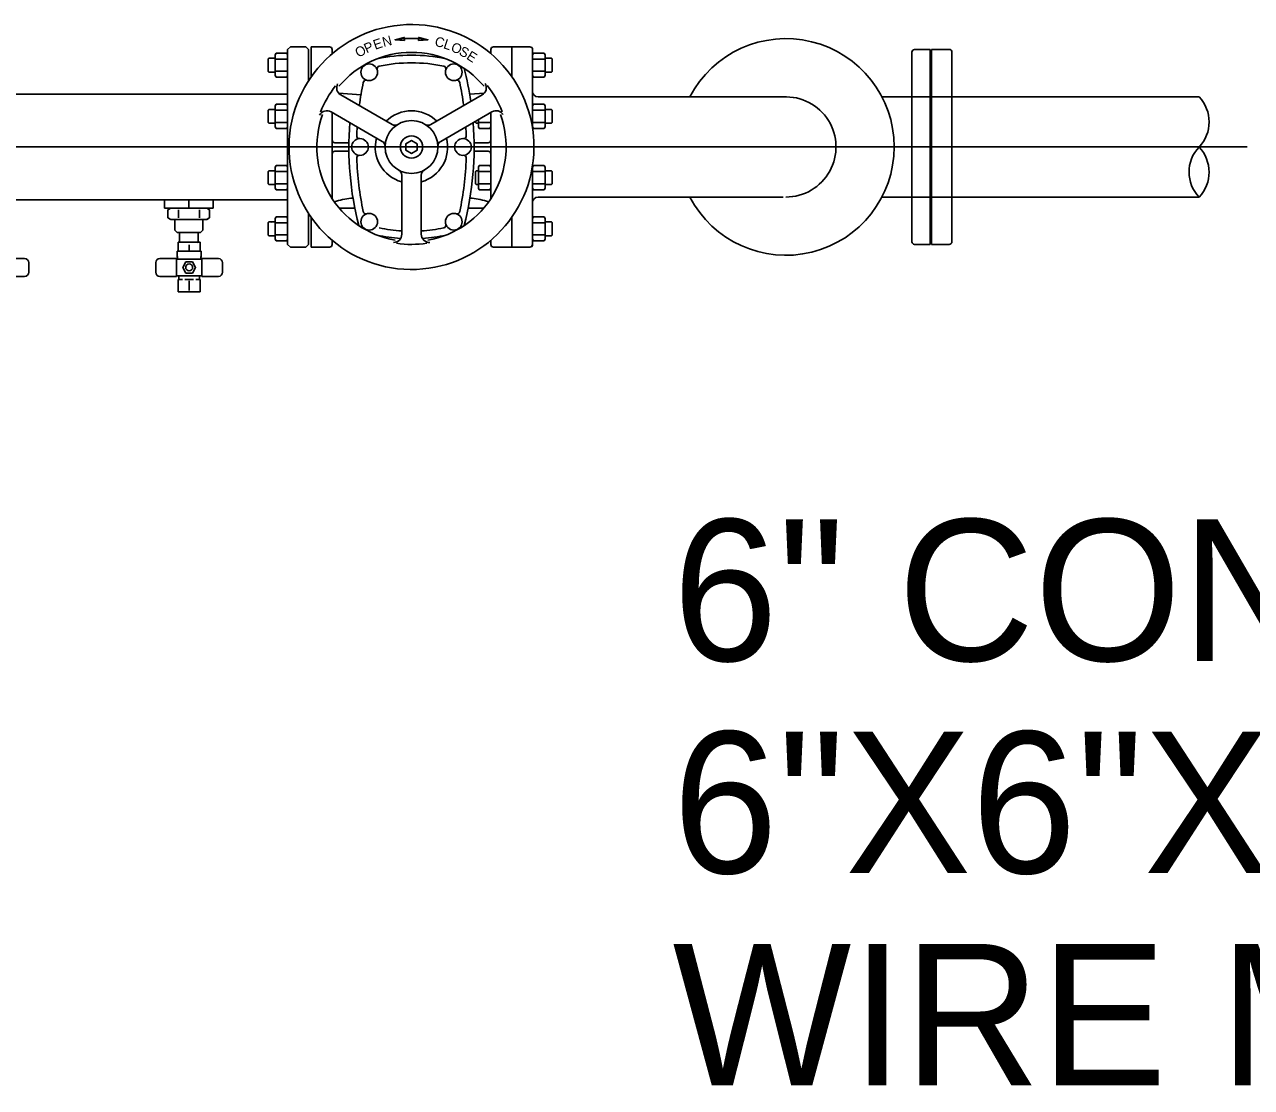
# Model space of a CAD drawing. Extents: x 6710407 to 6714861, y 1868090 to 1871317.
# Drawn here: x 6713873.3 to 6713934, y 1869847.1 to 1869899.7 of the extents above; entities that cross this region are included whole.
import ezdxf

# ---------------------------------------------------------------- set-up
doc = ezdxf.new("R2010")
doc.units = 0
doc.layers.add('Nongeo Data(60)', color=7, linetype='Continuous')

msp = doc.modelspace()

# ---------------------------------------------------------------- linework, layer by layer
at = {"layer": 'Nongeo Data(60)'}
for p, q in [((6713886.453, 1869898.618), (6713886.315, 1869898.48)), ((6713887.21, 1869898.618), (6713886.453, 1869898.618)), ((6713887.21, 1869898.618), (6713887.347, 1869898.48)), ((6713887.485, 1869898.618), (6713888.38, 1869898.618)), ((6713887.485, 1869897.144), (6713887.485, 1869898.618)), ((6713887.485, 1869898.618), (6713887.485, 1869897.144)), ((6713897.397, 1869898.618), (6713896.502, 1869898.618)), ((6713897.139, 1869898.618), (6713896.502, 1869898.618)), ((6713897.397, 1869898.618), (6713897.397, 1869897.144)), ((6713897.397, 1869898.618), (6713897.397, 1869897.144)), ((6713897.397, 1869898.618), (6713898.292, 1869898.618)), ((6713885.351, 1869898.022), (6713885.385, 1869898.055)), ((6713885.351, 1869897.4), (6713885.351, 1869898.022)), ((6713885.385, 1869898.055), (6713885.698, 1869898.055)), ((6713885.744, 1869898.307), (6713885.698, 1869898.227)), ((6713885.698, 1869897.195), (6713885.698, 1869898.227)), ((6713885.744, 1869898.307), (6713886.269, 1869898.307)), ((6713885.746, 1869898.009), (6713886.268, 1869898.009)), ((6713886.269, 1869898.307), (6713886.315, 1869898.227)), ((6713886.315, 1869898.48), (6713886.315, 1869896.415)), ((6713886.315, 1869897.195), (6713886.315, 1869898.227)), ((6713887.347, 1869896.94), (6713887.347, 1869898.48)), ((6713888.518, 1869898.277), (6713888.518, 1869898.48)), ((6713896.364, 1869898.307), (6713896.328, 1869898.307)), ((6713896.364, 1869898.48), (6713896.364, 1869898.277)), ((6713898.429, 1869898.48), (6713898.429, 1869894.572)), ((6713898.475, 1869898.307), (6713898.429, 1869898.227)), ((6713898.429, 1869898.227), (6713898.429, 1869897.195)), ((6713899, 1869898.307), (6713898.475, 1869898.307)), ((6713898.999, 1869898.009), (6713898.477, 1869898.009)), ((6713899, 1869898.307), (6713899.046, 1869898.227)), ((6713899.046, 1869898.227), (6713899.046, 1869897.195)), ((6713899.36, 1869898.055), (6713899.046, 1869898.055)), ((6713899.393, 1869898.022), (6713899.36, 1869898.055)), ((6713899.393, 1869898.022), (6713899.393, 1869897.4)), ((6713917.195, 1869898.357), (6713917.195, 1869896.408)), ((6713918.094, 1869898.485), (6713917.323, 1869898.485)), ((6713918.094, 1869898.485), (6713918.094, 1869891.476)), ((6713919.03, 1869898.488), (6713918.162, 1869898.488)), ((6713918.162, 1869898.488), (6713918.162, 1869891.33)), ((6713919.17, 1869898.348), (6713919.17, 1869896.153)), ((6713885.351, 1869897.4), (6713885.385, 1869897.367)), ((6713885.385, 1869897.367), (6713885.698, 1869897.367)), ((6713885.746, 1869897.413), (6713886.268, 1869897.413)), ((6713898.999, 1869897.413), (6713898.477, 1869897.413)), ((6713899.36, 1869897.367), (6713899.046, 1869897.367)), ((6713899.393, 1869897.4), (6713899.36, 1869897.367)), ((6713885.744, 1869897.115), (6713885.698, 1869897.195)), ((6713885.744, 1869897.115), (6713886.269, 1869897.115)), ((6713886.269, 1869897.115), (6713886.315, 1869897.195)), ((6713898.475, 1869897.115), (6713898.429, 1869897.195)), ((6713899, 1869897.115), (6713898.475, 1869897.115)), ((6713899, 1869897.115), (6713899.046, 1869897.195)), ((6713857.544, 1869896.277), (6713885.683, 1869896.277)), ((6713885.683, 1869896.277), (6713886.315, 1869896.277)), ((6713886.315, 1869893.662), (6713886.315, 1869896.415)), ((6713889.941, 1869896.247), (6713888.84, 1869896.324)), ((6713891.478, 1869894.774), (6713888.946, 1869896.236)), ((6713893.404, 1869894.774), (6713895.935, 1869896.236)), ((6713895.32, 1869896.273), (6713896.042, 1869896.324)), ((6713898.704, 1869896.14), (6713901.763, 1869896.14)), ((6713901.763, 1869896.14), (6713910.824, 1869896.14)), ((6713924.86, 1869896.14), (6713915.71, 1869896.14)), ((6713917.195, 1869890.916), (6713917.195, 1869896.408)), ((6713919.17, 1869889.903), (6713919.17, 1869896.153)), ((6713924.86, 1869896.14), (6713931.396, 1869896.14)), ((6713885.744, 1869895.774), (6713885.698, 1869895.694)), ((6713885.698, 1869894.662), (6713885.698, 1869895.694)), ((6713885.744, 1869895.774), (6713886.269, 1869895.774)), ((6713886.269, 1869895.774), (6713886.315, 1869895.694)), ((6713886.315, 1869894.662), (6713886.315, 1869895.694)), ((6713898.475, 1869895.774), (6713898.429, 1869895.694)), ((6713898.429, 1869895.694), (6713898.429, 1869894.662)), ((6713899, 1869895.774), (6713898.475, 1869895.774)), ((6713899, 1869895.774), (6713899.046, 1869895.694)), ((6713899.046, 1869895.694), (6713899.046, 1869894.662)), ((6713885.351, 1869895.489), (6713885.385, 1869895.522)), ((6713885.351, 1869894.867), (6713885.351, 1869895.489)), ((6713885.385, 1869895.522), (6713885.698, 1869895.522)), ((6713885.746, 1869895.476), (6713886.268, 1869895.476)), ((6713890.996, 1869893.94), (6713888.465, 1869895.401)), ((6713888.518, 1869891.11), (6713888.518, 1869895.371)), ((6713893.886, 1869893.94), (6713896.417, 1869895.401)), ((6713895.61, 1869894.867), (6713895.61, 1869894.935)), ((6713895.748, 1869894.662), (6713895.748, 1869895.015)), ((6713896.364, 1869891.11), (6713896.364, 1869895.371)), ((6713896.364, 1869894.662), (6713896.364, 1869895.371)), ((6713898.999, 1869895.476), (6713898.477, 1869895.476)), ((6713899.36, 1869895.522), (6713899.046, 1869895.522)), ((6713899.393, 1869895.489), (6713899.36, 1869895.522)), ((6713899.393, 1869895.489), (6713899.393, 1869894.867)), ((6713885.351, 1869894.867), (6713885.385, 1869894.834)), ((6713885.385, 1869894.834), (6713885.698, 1869894.834)), ((6713885.744, 1869894.582), (6713885.698, 1869894.662)), ((6713885.744, 1869894.582), (6713886.269, 1869894.582)), ((6713885.746, 1869894.88), (6713886.268, 1869894.88)), ((6713886.269, 1869894.582), (6713886.315, 1869894.662)), ((6713895.61, 1869894.867), (6713895.643, 1869894.834)), ((6713895.643, 1869894.834), (6713895.748, 1869894.834)), ((6713895.794, 1869894.582), (6713895.748, 1869894.662)), ((6713895.794, 1869894.582), (6713896.318, 1869894.582)), ((6713895.795, 1869894.88), (6713896.317, 1869894.88)), ((6713896.318, 1869894.582), (6713896.364, 1869894.662)), ((6713898.475, 1869894.582), (6713898.429, 1869894.662)), ((6713899, 1869894.582), (6713898.475, 1869894.582)), ((6713898.999, 1869894.88), (6713898.477, 1869894.88)), ((6713899, 1869894.582), (6713899.046, 1869894.662)), ((6713899.36, 1869894.834), (6713899.046, 1869894.834)), ((6713899.393, 1869894.867), (6713899.36, 1869894.834)), ((6713889.345, 1869893.868), (6713888.655, 1869893.868)), ((6713895.537, 1869893.868), (6713896.227, 1869893.868)), ((6713810.057, 1869893.665), (6713933.769, 1869893.665)), ((6713886.315, 1869888.844), (6713886.315, 1869893.662)), ((6713889.345, 1869893.455), (6713888.655, 1869893.455)), ((6713895.537, 1869893.455), (6713896.227, 1869893.455)), ((6713885.351, 1869892.457), (6713885.385, 1869892.49)), ((6713885.385, 1869892.49), (6713885.698, 1869892.49)), ((6713885.744, 1869892.742), (6713885.698, 1869892.662)), ((6713885.698, 1869891.63), (6713885.698, 1869892.662)), ((6713885.744, 1869892.742), (6713886.269, 1869892.742)), ((6713886.269, 1869892.742), (6713886.315, 1869892.662)), ((6713886.315, 1869891.63), (6713886.315, 1869892.662)), ((6713895.61, 1869892.457), (6713895.643, 1869892.49)), ((6713895.643, 1869892.49), (6713895.748, 1869892.49)), ((6713895.794, 1869892.742), (6713895.748, 1869892.662)), ((6713895.748, 1869892.662), (6713895.748, 1869891.63)), ((6713895.794, 1869892.742), (6713896.318, 1869892.742)), ((6713896.318, 1869892.742), (6713896.364, 1869892.662)), ((6713896.364, 1869892.662), (6713896.364, 1869891.63)), ((6713898.429, 1869892.751), (6713898.429, 1869888.844)), ((6713898.475, 1869892.742), (6713898.429, 1869892.662)), ((6713898.429, 1869892.662), (6713898.429, 1869891.63)), ((6713899, 1869892.742), (6713898.475, 1869892.742)), ((6713899, 1869892.742), (6713899.046, 1869892.662)), ((6713899.046, 1869892.662), (6713899.046, 1869891.63)), ((6713899.36, 1869892.49), (6713899.046, 1869892.49)), ((6713899.393, 1869892.457), (6713899.36, 1869892.49)), ((6713885.351, 1869891.835), (6713885.351, 1869892.457)), ((6713885.746, 1869892.444), (6713886.268, 1869892.444)), ((6713891.959, 1869892.272), (6713891.959, 1869889.349)), ((6713892.923, 1869892.272), (6713892.923, 1869889.349)), ((6713895.61, 1869892.457), (6713895.61, 1869891.835)), ((6713895.795, 1869892.444), (6713896.317, 1869892.444)), ((6713898.999, 1869892.444), (6713898.477, 1869892.444)), ((6713899.393, 1869892.457), (6713899.393, 1869891.835)), ((6713885.351, 1869891.835), (6713885.385, 1869891.802)), ((6713885.385, 1869891.802), (6713885.698, 1869891.802)), ((6713885.744, 1869891.55), (6713885.698, 1869891.63)), ((6713885.744, 1869891.55), (6713886.269, 1869891.55)), ((6713885.746, 1869891.848), (6713886.268, 1869891.848)), ((6713886.269, 1869891.55), (6713886.315, 1869891.63)), ((6713895.61, 1869891.835), (6713895.643, 1869891.802)), ((6713895.643, 1869891.802), (6713895.748, 1869891.802)), ((6713895.794, 1869891.55), (6713895.748, 1869891.63)), ((6713895.794, 1869891.55), (6713896.318, 1869891.55)), ((6713895.795, 1869891.848), (6713896.317, 1869891.848)), ((6713896.318, 1869891.55), (6713896.364, 1869891.63)), ((6713898.475, 1869891.55), (6713898.429, 1869891.63)), ((6713899, 1869891.55), (6713898.475, 1869891.55)), ((6713898.999, 1869891.848), (6713898.477, 1869891.848)), ((6713899, 1869891.55), (6713899.046, 1869891.63)), ((6713899.36, 1869891.802), (6713899.046, 1869891.802)), ((6713899.393, 1869891.835), (6713899.36, 1869891.802)), ((6713918.094, 1869891.476), (6713918.094, 1869888.846)), ((6713918.162, 1869891.33), (6713918.162, 1869888.843)), ((6713857.544, 1869891.046), (6713885.683, 1869891.046)), ((6713880.222, 1869890.633), (6713880.222, 1869891.046)), ((6713881.427, 1869890.633), (6713881.427, 1869891.046)), ((6713882.631, 1869890.633), (6713882.631, 1869891.046)), ((6713885.683, 1869891.046), (6713886.315, 1869891.046)), ((6713898.704, 1869891.184), (6713901.763, 1869891.184)), ((6713901.763, 1869891.184), (6713910.824, 1869891.184)), ((6713924.86, 1869891.184), (6713915.706, 1869891.184)), ((6713917.195, 1869888.974), (6713917.195, 1869890.923)), ((6713924.86, 1869891.184), (6713931.396, 1869891.184)), ((6713880.222, 1869890.633), (6713882.631, 1869890.633)), ((6713880.398, 1869890.553), (6713880.537, 1869890.633)), ((6713880.398, 1869890.553), (6713880.398, 1869890.163)), ((6713880.398, 1869890.163), (6713880.537, 1869890.083)), ((6713880.537, 1869890.083), (6713882.326, 1869890.083)), ((6713880.537, 1869890.083), (6713882.326, 1869890.083)), ((6713880.744, 1869889.548), (6713880.744, 1869890.083)), ((6713880.915, 1869890.551), (6713880.915, 1869890.165)), ((6713881.948, 1869890.551), (6713881.948, 1869890.165)), ((6713882.119, 1869889.548), (6713882.119, 1869890.083)), ((6713882.456, 1869890.553), (6713882.317, 1869890.633)), ((6713882.456, 1869890.163), (6713882.317, 1869890.083)), ((6713882.39, 1869890.12), (6713882.326, 1869890.083)), ((6713882.456, 1869890.553), (6713882.456, 1869890.163)), ((6713885.744, 1869890.209), (6713885.698, 1869890.129)), ((6713885.698, 1869889.097), (6713885.698, 1869890.129)), ((6713885.744, 1869890.209), (6713886.269, 1869890.209)), ((6713886.269, 1869890.209), (6713886.315, 1869890.129)), ((6713886.315, 1869889.097), (6713886.315, 1869890.129)), ((6713887.347, 1869890.384), (6713887.347, 1869888.844)), ((6713887.485, 1869888.706), (6713887.485, 1869890.179)), ((6713887.485, 1869890.179), (6713887.485, 1869888.706)), ((6713889.637, 1869890.633), (6713888.872, 1869890.633)), ((6713895.245, 1869890.633), (6713896.009, 1869890.633)), ((6713897.397, 1869890.179), (6713897.397, 1869888.706)), ((6713897.397, 1869890.179), (6713897.397, 1869888.706)), ((6713898.475, 1869890.209), (6713898.429, 1869890.129)), ((6713898.429, 1869890.129), (6713898.429, 1869889.097)), ((6713899, 1869890.209), (6713898.475, 1869890.209)), ((6713899, 1869890.209), (6713899.046, 1869890.129)), ((6713899.046, 1869890.129), (6713899.046, 1869889.097)), ((6713880.853, 1869889.438), (6713880.744, 1869889.548)), ((6713882.01, 1869889.438), (6713882.119, 1869889.548)), ((6713885.351, 1869889.924), (6713885.385, 1869889.957)), ((6713885.351, 1869889.302), (6713885.351, 1869889.924)), ((6713885.385, 1869889.957), (6713885.698, 1869889.957)), ((6713885.479, 1869889.924), (6713885.512, 1869889.957)), ((6713885.746, 1869889.911), (6713886.268, 1869889.911)), ((6713898.999, 1869889.911), (6713898.477, 1869889.911)), ((6713899.36, 1869889.957), (6713899.046, 1869889.957)), ((6713899.393, 1869889.924), (6713899.36, 1869889.957)), ((6713899.393, 1869889.924), (6713899.393, 1869889.302)), ((6713919.17, 1869889.903), (6713919.17, 1869888.983)), ((6713880.853, 1869889.438), (6713882.01, 1869889.438)), ((6713881.445, 1869888.956), (6713880.894, 1869888.956)), ((6713880.894, 1869888.505), (6713880.894, 1869888.956)), ((6713880.916, 1869888.901), (6713880.916, 1869888.901)), ((6713880.969, 1869889.335), (6713880.972, 1869889.438)), ((6713880.969, 1869889.06), (6713880.969, 1869889.335)), ((6713880.969, 1869889.06), (6713880.972, 1869888.957)), ((6713881.445, 1869888.956), (6713881.996, 1869888.956)), ((6713881.841, 1869888.901), (6713881.841, 1869888.901)), ((6713881.894, 1869889.335), (6713881.891, 1869889.438)), ((6713881.894, 1869889.06), (6713881.891, 1869888.957)), ((6713881.894, 1869889.06), (6713881.894, 1869889.335)), ((6713881.996, 1869888.505), (6713881.996, 1869888.956)), ((6713885.351, 1869889.302), (6713885.385, 1869889.269)), ((6713885.385, 1869889.269), (6713885.698, 1869889.269)), ((6713885.744, 1869889.017), (6713885.698, 1869889.097)), ((6713885.744, 1869889.017), (6713886.269, 1869889.017)), ((6713885.746, 1869889.315), (6713886.268, 1869889.315)), ((6713886.269, 1869889.017), (6713886.315, 1869889.097)), ((6713888.518, 1869888.844), (6713888.518, 1869889.047)), ((6713896.364, 1869889.017), (6713896.328, 1869889.017)), ((6713896.364, 1869888.844), (6713896.364, 1869889.047)), ((6713898.475, 1869889.017), (6713898.429, 1869889.097)), ((6713899, 1869889.017), (6713898.475, 1869889.017)), ((6713898.999, 1869889.315), (6713898.477, 1869889.315)), ((6713899, 1869889.017), (6713899.046, 1869889.097)), ((6713899.36, 1869889.269), (6713899.046, 1869889.269)), ((6713899.393, 1869889.302), (6713899.36, 1869889.269)), ((6713882.046, 1869888.505), (6713880.844, 1869888.505)), ((6713880.844, 1869888.505), (6713880.844, 1869888.229)), ((6713881.445, 1869888.831), (6713881.445, 1869888.505)), ((6713881.996, 1869888.505), (6713881.996, 1869888.575)), ((6713882.046, 1869888.505), (6713882.046, 1869888.229)), ((6713886.453, 1869888.706), (6713886.315, 1869888.844)), ((6713887.21, 1869888.706), (6713886.453, 1869888.706)), ((6713887.347, 1869888.844), (6713887.21, 1869888.706)), ((6713887.485, 1869888.706), (6713888.38, 1869888.706)), ((6713897.397, 1869888.706), (6713896.502, 1869888.706)), ((6713897.397, 1869888.706), (6713898.292, 1869888.706)), ((6713918.094, 1869888.846), (6713917.323, 1869888.846)), ((6713919.03, 1869888.843), (6713918.162, 1869888.843)), ((6713872.477, 1869888.15), (6713873.303, 1869888.15)), ((6713873.509, 1869887.704), (6713873.509, 1869887.943)), ((6713873.509, 1869887.704), (6713873.509, 1869887.464)), ((6713879.793, 1869887.704), (6713879.793, 1869887.943)), ((6713879.793, 1869887.704), (6713879.793, 1869887.464)), ((6713880.825, 1869888.15), (6713879.999, 1869888.15)), ((6713880.825, 1869887.704), (6713880.825, 1869888.15)), ((6713881.445, 1869888.117), (6713880.825, 1869888.117)), ((6713880.825, 1869887.704), (6713880.825, 1869887.258)), ((6713880.894, 1869888.205), (6713880.861, 1869888.205)), ((6713880.87, 1869888.186), (6713880.87, 1869888.117)), ((6713881.445, 1869888.117), (6713882.064, 1869888.117)), ((6713881.996, 1869888.205), (6713882.028, 1869888.205)), ((6713882.02, 1869888.186), (6713882.02, 1869888.117)), ((6713882.046, 1869888.205), (6713882.046, 1869888.205)), ((6713882.064, 1869888.15), (6713882.89, 1869888.15)), ((6713882.064, 1869887.704), (6713882.064, 1869888.15)), ((6713882.064, 1869887.704), (6713882.064, 1869887.258)), ((6713883.097, 1869887.704), (6713883.097, 1869887.943)), ((6713883.097, 1869887.704), (6713883.097, 1869887.464)), ((6713872.477, 1869887.258), (6713873.303, 1869887.258)), ((6713880.825, 1869887.258), (6713879.999, 1869887.258)), ((6713881.445, 1869887.291), (6713880.825, 1869887.291)), ((6713881.12, 1869887.111), (6713880.894, 1869887.111)), ((6713880.894, 1869887.111), (6713880.894, 1869886.502)), ((6713880.929, 1869887.286), (6713880.929, 1869887.128)), ((6713881.445, 1869887.111), (6713881.232, 1869887.111)), ((6713881.445, 1869887.291), (6713882.064, 1869887.291)), ((6713881.445, 1869887.111), (6713881.658, 1869887.111)), ((6713881.445, 1869886.566), (6713881.445, 1869887.047)), ((6713881.77, 1869887.111), (6713881.996, 1869887.111)), ((6713881.961, 1869887.286), (6713881.961, 1869887.128)), ((6713881.996, 1869887.111), (6713881.996, 1869886.502)), ((6713882.064, 1869887.258), (6713882.89, 1869887.258)), ((6713881.445, 1869886.502), (6713880.894, 1869886.502)), ((6713881.996, 1869886.502), (6713881.445, 1869886.502))]:
    msp.add_line(p, q, dxfattribs=at)
for points in [[(6713892.097, 1869898.926), (6713892.085, 1869899.081), (6713891.628, 1869898.969)], [(6713892.785, 1869898.926), (6713892.797, 1869899.081), (6713893.254, 1869898.969)], [(6713892.716, 1869893.821), (6713892.441, 1869893.98), (6713892.166, 1869893.821), (6713892.166, 1869893.503), (6713892.441, 1869893.344), (6713892.716, 1869893.503)], [(6713881.286, 1869887.979), (6713881.127, 1869887.704), (6713881.286, 1869887.428), (6713881.604, 1869887.428), (6713881.763, 1869887.704), (6713881.604, 1869887.979)]]:
    msp.add_lwpolyline(points, close=True, dxfattribs=at)
for centre, radius in [((6713890.35, 1869897.357), 0.413), ((6713894.532, 1869897.357), 0.413), ((6713892.441, 1869893.662), 1.308), ((6713889.894, 1869893.662), 0.413), ((6713892.441, 1869893.662), 0.551), ((6713894.988, 1869893.662), 0.413), ((6713890.35, 1869889.967), 0.413), ((6713894.532, 1869889.967), 0.413), ((6713881.445, 1869887.704), 0.172)]:
    msp.add_circle(centre, radius, dxfattribs=at)
for centre, radius, start, end in [((6713892.441, 1869893.662), 6.057, 359.41089, 359.36318), ((6713888.38, 1869898.48), 0.138, 0, 90), ((6713892.441, 1869893.662), 5.369, 83.28613, 96.71387), ((6713896.502, 1869898.48), 0.138, 90, 180), ((6713897.139, 1869898.756), 0.138, 270, 281.76829), ((6713898.292, 1869898.48), 0.138, 0, 90), ((6713910.958, 1869893.665), 5.358, 207.57112, 152.49586), ((6713892.441, 1869893.662), 4.68, 39.89685, 140.10315), ((6713892.441, 1869890.146), 8.059, 77.84886, 102.15114), ((6713917.323, 1869898.357), 0.129, 90, 180), ((6713919.03, 1869898.348), 0.139, 0, 90), ((6713890.874, 1869897.524), 0.138, 101.98605, 197.65954), ((6713892.441, 1869890.146), 7.68, 90, 101.98605), ((6713892.441, 1869890.146), 7.68, 78.01395, 90), ((6713894.007, 1869897.524), 0.138, 342.34046, 78.01395), ((6713879.776, 1869893.662), 15.762, 8.21165, 14.26664), ((6713889.153, 1869896.593), 0.413, 151.79151, 240), ((6713905.106, 1869893.662), 15.384, 168.00918, 172.35308), ((6713890.192, 1869896.829), 0.138, 73.39256, 168.00918), ((6713894.689, 1869896.829), 0.138, 11.99082, 106.60744), ((6713879.776, 1869893.662), 15.384, 7.64692, 11.99082), ((6713895.729, 1869896.593), 0.413, 300, 31.31351), ((6713892.441, 1869893.662), 4.818, 141.17332, 159.04595), ((6713892.441, 1869893.662), 4.818, 21.17332, 39.04595), ((6713898.704, 1869896.415), 0.275, 180, 270), ((6713910.958, 1869893.665), 2.478, 270.00062, 93.08721), ((6713930.09, 1869894.901), 1.8, 316.4429, 43.47742), ((6713892.441, 1869893.662), 4.68, 159.89685, 260.10315), ((6713888.258, 1869895.044), 0.413, 60, 151.31351), ((6713892.441, 1869893.662), 1.79, 45.6185, 134.3815), ((6713892.441, 1869893.662), 4.68, 279.89685, 20.10315), ((6713896.624, 1869895.044), 0.413, 31.79151, 120), ((6713905.106, 1869893.662), 15.762, 175.61453, 194.26664), ((6713905.106, 1869893.662), 15.384, 176.29245, 177.93223), ((6713891.615, 1869895.013), 0.275, 240, 301.42812), ((6713893.266, 1869895.013), 0.275, 238.57188, 300), ((6713879.776, 1869893.662), 15.762, 345.73336, 4.38547), ((6713879.776, 1869893.662), 15.384, 2.06778, 3.70755), ((6713888.655, 1869894.006), 0.138, 180, 270), ((6713889.87, 1869894.212), 0.138, 177.93223, 272.54885), ((6713892.441, 1869893.662), 1.79, 165.6185, 254.3815), ((6713890.858, 1869893.701), 0.275, 358.57188, 60), ((6713892.441, 1869893.662), 1.79, 285.6185, 14.3815), ((6713894.024, 1869893.701), 0.275, 120, 181.42812), ((6713895.012, 1869894.212), 0.138, 267.45115, 2.06778), ((6713896.227, 1869894.006), 0.138, 270, 0), ((6713888.655, 1869893.318), 0.138, 90, 180), ((6713889.87, 1869893.112), 0.138, 87.45115, 182.06778), ((6713905.106, 1869893.662), 15.384, 182.06778, 191.99082), ((6713879.776, 1869893.662), 15.384, 348.00918, 357.93223), ((6713895.012, 1869893.112), 0.138, 357.93223, 92.54885), ((6713896.227, 1869893.318), 0.138, 0, 90), ((6713932.695, 1869892.422), 1.797, 136.40335, 223.6763), ((6713930.088, 1869892.421), 1.801, 316.54061, 43.53903), ((6713891.684, 1869892.272), 0.275, 0, 61.42812), ((6713893.198, 1869892.272), 0.275, 118.57188, 180), ((6713888.875, 1869890.537), 0.474, 107.31382, 121.04157), ((6713890.087, 1869885.789), 5.374, 95.76035, 104.57611), ((6713894.795, 1869885.789), 5.374, 75.42389, 84.23965), ((6713896.007, 1869890.537), 0.474, 58.95843, 72.68618), ((6713898.704, 1869890.909), 0.275, 90, 180), ((6713890.192, 1869890.494), 0.138, 191.99082, 286.60744), ((6713894.689, 1869890.494), 0.138, 253.39256, 348.00918), ((6713892.441, 1869897.178), 7.68, 258.01395, 266.40328), ((6713892.441, 1869897.178), 7.68, 273.59672, 281.98605), ((6713894.007, 1869889.8), 0.138, 281.98605, 17.65954), ((6713892.441, 1869897.178), 8.059, 257.84886, 266.06847), ((6713891.546, 1869889.349), 0.413, 271.79151, 0), ((6713892.441, 1869893.662), 4.818, 261.17332, 279.04595), ((6713893.336, 1869889.349), 0.413, 180, 271.31351), ((6713892.441, 1869897.178), 8.059, 273.93153, 282.15114), ((6713917.323, 1869888.974), 0.129, 180, 270), ((6713919.03, 1869888.983), 0.139, 270, 0), ((6713888.38, 1869888.844), 0.138, 270, 0), ((6713896.502, 1869888.844), 0.138, 180, 270), ((6713898.292, 1869888.844), 0.138, 270, 0), ((6713898.292, 1869888.844), 0.138, 309.95872, 0), ((6713873.303, 1869887.943), 0.206, 0, 90), ((6713879.999, 1869887.943), 0.206, 90, 180), ((6713880.868, 1869888.229), 0.024, 180, 242.72039), ((6713880.846, 1869888.186), 0.024, 0, 62.72039), ((6713882.044, 1869888.186), 0.024, 117.27961, 180), ((6713882.022, 1869888.229), 0.024, 297.27961, 0), ((6713882.89, 1869887.943), 0.206, 0, 90), ((6713873.303, 1869887.464), 0.206, 270, 0), ((6713879.999, 1869887.464), 0.206, 180, 270), ((6713880.911, 1869887.128), 0.0172, 270, 0), ((6713881.978, 1869887.286), 0.0172, 164.17334, 180), ((6713881.978, 1869887.128), 0.0172, 180, 270), ((6713882.89, 1869887.464), 0.206, 270, 0)]:
    msp.add_arc(centre, radius, start, end, dxfattribs=at)

# ---------------------------------------------------------------- texts
for s, rotation, p in [('N', 14.33908, (6713891.064, 1869898.606)), ('O', 29.33908, (6713889.817, 1869898.069)), ('P', 24.33908, (6713890.224, 1869898.286)), ('E', 19.33908, (6713890.646, 1869898.465)), ('C', 346.07317, (6713893.557, 1869898.671)), ('L', 341.38567, (6713893.985, 1869898.557)), ('O', 336.69817, (6713894.348, 1869898.427)), ('S', 332.01067, (6713894.749, 1869898.248)), ('E', 327.32317, (6713895.123, 1869898.042))]:
    msp.add_text(s, height=0.482, rotation=rotation, dxfattribs=at).set_placement(p)
for s, p in [('6" CONCRETE SLAB WITH', (6713905.356, 1869868.245)), ('6"X6"X10 GA WELDED', (6713905.356, 1869857.745)), ('WIRE MESH', (6713905.356, 1869847.245))]:
    msp.add_text(s, height=7, dxfattribs=at).set_placement(p)

doc.saveas('drawing.dxf')
